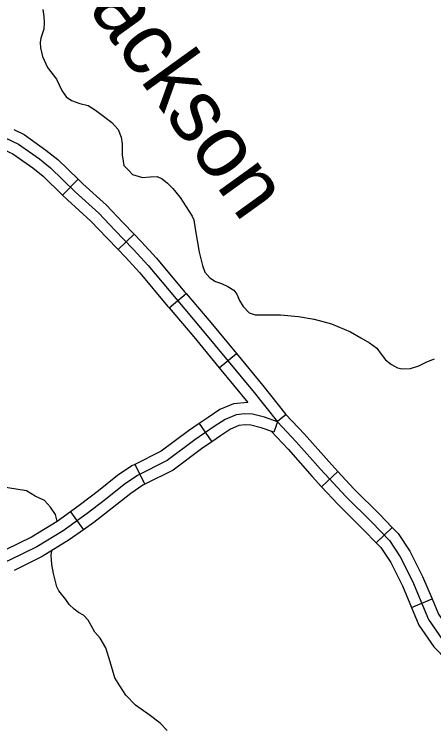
# Model space of a CAD drawing. Extents: x 22866 to 28196, y 1324810 to 1328105.
# Drawn here: x 25236.9 to 25304.9, y 1326286.2 to 1326401.4 of the extents above; entities that cross this region are included whole.
import ezdxf

# ---------------------------------------------------------------- set-up
doc = ezdxf.new("R2010")
doc.units = 0
for name, color, linetype in [('Level 10', 7, 'Continuous'), ('Level 32', 7, 'Continuous'), ('Level 35', 7, 'Continuous')]:
    doc.layers.add(name, color=color, linetype=linetype)

msp = doc.modelspace()

# ---------------------------------------------------------------- linework, layer by layer
at = {"layer": 'Level 10'}
for points in [[(25197.22, 1326387.67), (25199.33, 1326387.29), (25203.44, 1326386.63), (25207.9, 1326386.01), (25210.53, 1326385.73), (25212.53, 1326385.53), (25215.95, 1326385.39), (25218.34, 1326385.28), (25220.5, 1326385.08), (25223.78, 1326384.56), (25227.55, 1326383.9), (25231.25, 1326383.03), (25234.12, 1326381.96), (25237.57, 1326380.34), (25240.96, 1326377.95), (25242.78, 1326376.51)], [(25242.78, 1326376.51), (25246.75, 1326372.6), (25250.59, 1326369.14), (25253.22, 1326366.38), (25256.18, 1326363.32), (25258.63, 1326360.69), (25263.12, 1326355.26), (25267.37, 1326350.26), (25275.81, 1326340.06), (25279.58, 1326335.35)], [(25279.58, 1326335.35), (25282.61, 1326332.09), (25286.55, 1326327.67), (25290.64, 1326323.23)], [(25290.64, 1326323.23), (25294.89, 1326319.06), (25297.72, 1326316.08), (25299.48, 1326313.46), (25301.46, 1326309.5), (25304.08, 1326303.27), (25306.35, 1326300.01), (25308.33, 1326297.96), (25310.87, 1326295.9), (25314.68, 1326293.45)]]:
    msp.add_lwpolyline(points, dxfattribs=at)
at = {"layer": 'Level 32'}
for p, q in [((25244.73, 1326372.07), (25247.25, 1326374.64)), ((25253.75, 1326363.24), (25256.34, 1326365.74)), ((25262.01, 1326353.79), (25264.75, 1326356.12)), ((25270.14, 1326344.1), (25272.91, 1326346.39)), ((25279.63, 1326335.5), (25280.93, 1326336.54)), ((25266.9, 1326335.07), (25268.93, 1326332.1)), ((25279.63, 1326335.5), (25278.97, 1326333.65)), ((25256.44, 1326328.43), (25258.05, 1326325.21)), ((25286.73, 1326324.82), (25289.37, 1326327.26)), ((25246.01, 1326320.76), (25248.11, 1326317.83)), ((25295.58, 1326315.71), (25298.19, 1326318.2)), ((25301.31, 1326305.23), (25304.63, 1326306.62))]:
    msp.add_line(p, q, dxfattribs=at)
for points in [[(25236.8, 1326382.69), (25238.48, 1326381.9), (25242.04, 1326379.39), (25243.97, 1326377.86), (25247.25, 1326374.64)], [(25235.26, 1326379.43), (25236.66, 1326378.77), (25239.88, 1326376.51), (25241.59, 1326375.16), (25244.73, 1326372.07)], [(25247.25, 1326374.64), (25247.99, 1326373.91), (25251.85, 1326370.43), (25254.52, 1326367.62), (25256.34, 1326365.74)], [(25244.73, 1326372.07), (25245.52, 1326371.29), (25249.33, 1326367.85), (25251.92, 1326365.13), (25253.75, 1326363.24)], [(25256.34, 1326365.74), (25257.48, 1326364.56), (25259.98, 1326361.88), (25264.5, 1326356.42), (25264.75, 1326356.12)], [(25253.75, 1326363.24), (25254.87, 1326362.08), (25257.28, 1326359.5), (25261.74, 1326354.1), (25262.01, 1326353.79)], [(25264.75, 1326356.12), (25268.75, 1326351.42), (25272.91, 1326346.39)], [(25262.01, 1326353.79), (25265.99, 1326349.11), (25270.14, 1326344.1)], [(25272.91, 1326346.39), (25277.2, 1326341.2), (25280.93, 1326336.54)], [(25270.14, 1326344.1), (25274.77, 1326338.48)], [(25274.77, 1326338.48), (25272.42, 1326338.25), (25270.21, 1326337.32), (25268.32, 1326336.04), (25266.9, 1326335.07)], [(25279.58, 1326335.35), (25277.47, 1326336.11), (25275.5, 1326336.59), (25274.29, 1326336.62), (25272.87, 1326336.49), (25271.07, 1326335.73), (25269.33, 1326334.55), (25266.18, 1326332.4), (25261.69, 1326329.05), (25256.85, 1326326.63), (25254.71, 1326325.19), (25251.67, 1326322.74), (25248.73, 1326320.49), (25244.82, 1326317.69), (25240.55, 1326315.06)], [(25280.93, 1326336.54), (25280.94, 1326336.52), (25283.94, 1326333.31), (25287.88, 1326328.88), (25289.37, 1326327.26)], [(25266.9, 1326335.07), (25265.13, 1326333.87), (25260.74, 1326330.59), (25256.44, 1326328.43)], [(25278.97, 1326333.65), (25276.95, 1326334.38), (25275.26, 1326334.8), (25274.35, 1326334.82), (25273.32, 1326334.72), (25271.94, 1326334.14), (25270.34, 1326333.06), (25268.93, 1326332.1)], [(25278.56, 1326333.8), (25281.28, 1326330.88), (25285.21, 1326326.46), (25286.73, 1326324.82)], [(25268.93, 1326332.1), (25267.23, 1326330.94), (25262.64, 1326327.51), (25258.05, 1326325.21)], [(25256.44, 1326328.43), (25255.94, 1326328.19), (25253.64, 1326326.64), (25250.55, 1326324.15), (25247.66, 1326321.94), (25246.01, 1326320.76)], [(25289.37, 1326327.26), (25291.93, 1326324.49), (25296.17, 1326320.32), (25298.19, 1326318.2)], [(25258.05, 1326325.21), (25257.76, 1326325.07), (25255.78, 1326323.74), (25252.78, 1326321.32), (25249.8, 1326319.04), (25248.11, 1326317.83)], [(25286.73, 1326324.82), (25289.35, 1326321.98), (25293.6, 1326317.79), (25295.58, 1326315.71)], [(25246.01, 1326320.76), (25243.83, 1326319.19), (25239.68, 1326316.64), (25235.47, 1326314.57), (25235.42, 1326314.54)], [(25248.11, 1326317.83), (25245.82, 1326316.19), (25241.42, 1326313.48), (25236.99, 1326311.31), (25236.89, 1326311.26)], [(25298.19, 1326318.2), (25299.12, 1326317.21), (25301.04, 1326314.37), (25303.1, 1326310.25), (25304.63, 1326306.62)], [(25295.58, 1326315.71), (25296.31, 1326314.95), (25297.93, 1326312.55), (25299.83, 1326308.75), (25301.31, 1326305.23)], [(25240.55, 1326315.06), (25236.23, 1326312.94), (25230.58, 1326310.41), (25227.27, 1326308.47), (25226.26, 1326307.6), (25224.46, 1326305.42), (25222.8, 1326303.08), (25221.4, 1326300.3), (25219.88, 1326295.29), (25219.38, 1326291.22), (25219.35, 1326288.12)], [(25304.63, 1326306.62), (25305.67, 1326304.14), (25307.74, 1326301.16), (25309.54, 1326299.29), (25311.77, 1326297.49)], [(25301.31, 1326305.23), (25302.5, 1326302.4), (25304.95, 1326298.86), (25307.11, 1326296.63), (25309.51, 1326294.69)]]:
    msp.add_lwpolyline(points, dxfattribs=at)
at = {"layer": 'Level 35'}
for points in [[(25241.55, 1326402.19), (25241.68, 1326401.02), (25241.75, 1326400.04), (25241.68, 1326399)], [(25241.68, 1326399), (25241.21, 1326397.51), (25241.11, 1326396.84), (25241.17, 1326395.93), (25241.47, 1326394.53), (25242.31, 1326392.78), (25243.75, 1326390.87), (25244.62, 1326389.06), (25245.33, 1326388.02), (25246.16, 1326387.39), (25247.54, 1326386.92), (25248.88, 1326386.61), (25250.08, 1326385.84), (25251.59, 1326384.74), (25252.69, 1326383.83), (25253.73, 1326382.73), (25254.23, 1326381.45), (25254.37, 1326380.41), (25254.4, 1326378.62), (25254.53, 1326377.58), (25254.66, 1326376.88), (25255.47, 1326376.07), (25256.07, 1326375.4), (25257.68, 1326374.93), (25258.95, 1326375.07), (25260.09, 1326375.1), (25260.89, 1326374.73), (25261.76, 1326374.03), (25262.63, 1326373.16), (25263.81, 1326371.72), (25264.78, 1326370.17), (25265.72, 1326368.67), (25266.02, 1326368.05), (25266.22, 1326366.61), (25266.89, 1326362.82), (25267.42, 1326360.67)], [(25267.42, 1326360.67), (25267.79, 1326359.6), (25268.63, 1326358.66), (25269.5, 1326358.09), (25270.51, 1326357.76), (25271.51, 1326357.29), (25272.51, 1326356.68), (25272.98, 1326356.05), (25273.42, 1326355.01), (25273.99, 1326354), (25274.96, 1326353), (25275.96, 1326352.66), (25278.14, 1326352.7), (25280.08, 1326352.66), (25283, 1326352.39), (25285.54, 1326351.99)], [(25285.54, 1326351.99), (25288.35, 1326351.2), (25291.39, 1326349.9), (25293.1, 1326348.92), (25294.51, 1326348.15), (25295.68, 1326347.25), (25296.38, 1326346.28), (25297.09, 1326345.37), (25298.06, 1326344.6), (25299.03, 1326344.06), (25299.77, 1326343.9), (25301.14, 1326343.96), (25302.51, 1326344.4), (25303.79, 1326345.07), (25305.03, 1326345.54)], [(25243.86, 1326319.21), (25243.57, 1326320.31), (25242.79, 1326321.49), (25241.79, 1326322.59), (25240.26, 1326323.27), (25238.87, 1326324.16), (25235.87, 1326324.63), (25234.91, 1326324.77), (25230.59, 1326324.27), (25229.45, 1326324.27), (25227.74, 1326324.38), (25226.1, 1326324.73), (25224.39, 1326325.3), (25222.93, 1326326.2), (25222.18, 1326326.77)], [(25261.67, 1326285.32), (25260.57, 1326286.5), (25258.75, 1326287.85), (25256.57, 1326289.41), (25254.97, 1326291.05), (25254.01, 1326292.55), (25253.19, 1326293.84), (25252.47, 1326296.44), (25251.72, 1326298.69), (25250.8, 1326300.29), (25249.98, 1326301.26), (25249.38, 1326302.34), (25248.85, 1326303.2), (25248.13, 1326303.98), (25247.31, 1326304.45), (25246.6, 1326304.98), (25245.82, 1326305.73), (25245.28, 1326306.55), (25244.11, 1326307.94), (25243.79, 1326308.59), (25243.25, 1326310.76), (25243, 1326312.23), (25242.89, 1326313.72), (25242.97, 1326314.43)]]:
    msp.add_lwpolyline(points, dxfattribs=at)

# ---------------------------------------------------------------- texts
msp.add_text('Jackson', height=10.139, rotation=305.7621, dxfattribs=at).set_placement((25244.87, 1326407.83))

doc.saveas('drawing.dxf')
